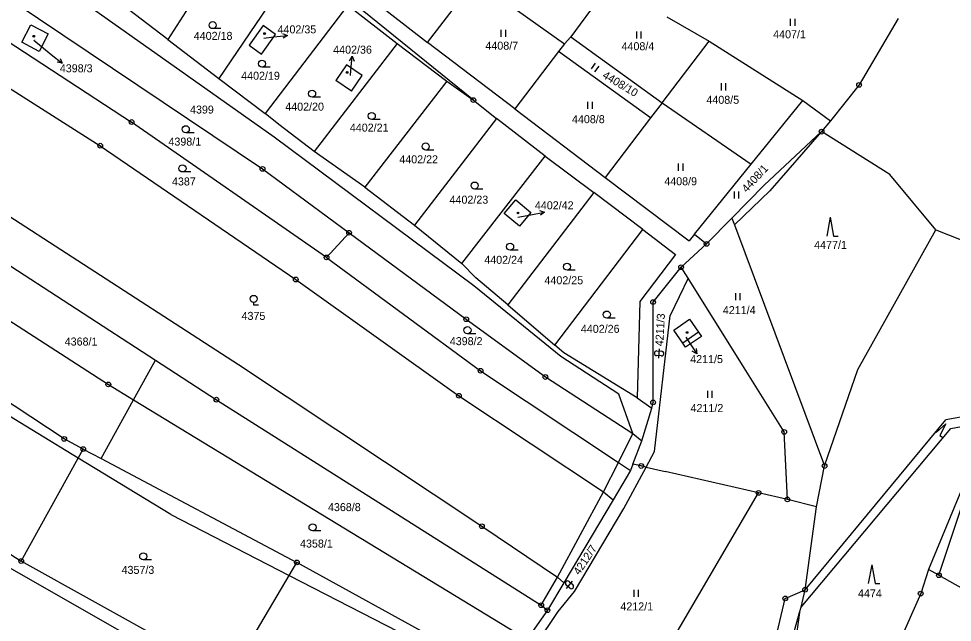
# Model space of a CAD drawing. Extents: x -593183 to -588034, y -1130415 to -1124994.
# Drawn here: x -589297.4 to -589099.1, y -1128985.4 to -1128857.1 of the extents above; entities that cross this region are included whole.
import ezdxf

# ---------------------------------------------------------------- set-up
doc = ezdxf.new("R2010")
doc.units = 0
for name, color, linetype in [('Vrstva 1', 7, 'Continuous'), ('Vrstva 16', 7, 'Continuous'), ('Vrstva 18', 7, 'Continuous'), ('Vrstva 19', 7, 'Continuous'), ('Vrstva 24', 7, 'Continuous'), ('Vrstva 25', 7, 'Continuous'), ('Vrstva 4', 7, 'Continuous')]:
    doc.layers.add(name, color=color, linetype=linetype)

msp = doc.modelspace()

# ---------------------------------------------------------------- linework, layer by layer
at = {"layer": 'Vrstva 1'}
for p, q in [((-589250.93, -1128838.36), (-589265.7, -1128861.57)), ((-589238.85, -1128846.17), (-589254.93, -1128869.82)), ((-589229.45, -1128847.46), (-589210.59, -1128862.2)), ((-589210.59, -1128862.2), (-589200.47, -1128848.97)), ((-589200.47, -1128848.97), (-589181.46, -1128862.45)), ((-589171.32, -1128849), (-589180.15, -1128861)), ((-589243.13, -1128882.29), (-589289.54, -1128849.47)), ((-589265.7, -1128861.57), (-589277.07, -1128852.82)), ((-589298.59, -1128853.49), (-589245.62, -1128889.03)), ((-589227.48, -1128854.24), (-589245.07, -1128877.28)), ((-589227.48, -1128854.24), (-589217.02, -1128862.41)), ((-589159.69, -1128856.73), (-589150.75, -1128861.89)), ((-589110.58, -1128857.09), (-589118.86, -1128871.2)), ((-589296.78, -1128862.13), (-589294.86, -1128858.42)), ((-589294.86, -1128858.42), (-589291.16, -1128860.34)), ((-589245.45, -1128858.6), (-589248.46, -1128862.72)), ((-589242.84, -1128860.51), (-589245.45, -1128858.6)), ((-589302.84, -1128859.92), (-589273.42, -1128879.07)), ((-589291.16, -1128860.34), (-589293.08, -1128864.09)), ((-589245.85, -1128864.63), (-589242.84, -1128860.51)), ((-589180.15, -1128861), (-589181.46, -1128862.45)), ((-589180.15, -1128861), (-589160.74, -1128874.99)), ((-589293.08, -1128864.09), (-589296.78, -1128862.13)), ((-589265.7, -1128861.57), (-589254.93, -1128869.82)), ((-589248.46, -1128862.72), (-589245.85, -1128864.63)), ((-589217.02, -1128862.41), (-589234.61, -1128885.34)), ((-589217.02, -1128862.41), (-589206.49, -1128870.36)), ((-589192.01, -1128876.26), (-589210.59, -1128862.2)), ((-589181.46, -1128862.45), (-589182.72, -1128864.07)), ((-589160.74, -1128874.99), (-589150.75, -1128861.89)), ((-589150.75, -1128861.89), (-589130.85, -1128874.52)), ((-589182.72, -1128864.07), (-589192.01, -1128876.26)), ((-589163.16, -1128878.16), (-589182.72, -1128864.07)), ((-589307.55, -1128866.71), (-589280.08, -1128884.1)), ((-589227.76, -1128866.89), (-589230.07, -1128870.22)), ((-589224.43, -1128869.2), (-589227.76, -1128866.89)), ((-589254.93, -1128869.82), (-589245.07, -1128877.28)), ((-589226.74, -1128872.53), (-589230.07, -1128870.22)), ((-589226.74, -1128872.53), (-589224.43, -1128869.2)), ((-589206.49, -1128870.36), (-589223.88, -1128892.94)), ((-589206.49, -1128870.36), (-589200.82, -1128874.43)), ((-589118.86, -1128871.2), (-589124.97, -1128878.81)), ((-589200.82, -1128874.43), (-589195.91, -1128878.31)), ((-589160.74, -1128874.99), (-589163.16, -1128878.16)), ((-589160.74, -1128874.99), (-589141.77, -1128888.02)), ((-589141.77, -1128888.02), (-589130.85, -1128874.52)), ((-589130.85, -1128874.52), (-589124.97, -1128878.81)), ((-589192.01, -1128876.26), (-589172.84, -1128890.86)), ((-589242.13, -1128879.59), (-589245.07, -1128877.28)), ((-589195.91, -1128878.31), (-589213.33, -1128900.99)), ((-589185.56, -1128886.31), (-589195.91, -1128878.31)), ((-589163.16, -1128878.16), (-589172.84, -1128890.86)), ((-589124.97, -1128878.81), (-589126.83, -1128881.12)), ((-589232.02, -1128907.85), (-589273.42, -1128879.07)), ((-589234.61, -1128885.34), (-589242.13, -1128879.59)), ((-589200.7, -1128913.85), (-589243.13, -1128882.29)), ((-589139.06, -1128892.52), (-589126.83, -1128881.12)), ((-589112.36, -1128890.21), (-589126.83, -1128881.12)), ((-589280.08, -1128884.1), (-589238.54, -1128912.53)), ((-589319.73, -1128885.91), (-589250.74, -1128930.56)), ((-589223.88, -1128892.94), (-589234.61, -1128885.34)), ((-589203.24, -1128909.11), (-589185.56, -1128886.31)), ((-589185.56, -1128886.31), (-589175.26, -1128894.08)), ((-589153.81, -1128902.91), (-589141.77, -1128888.02)), ((-589245.62, -1128889.03), (-589227.23, -1128902.61)), ((-589172.84, -1128890.86), (-589154.97, -1128904.35)), ((-589102.58, -1128901.99), (-589112.36, -1128890.21)), ((-589145.89, -1128899.5), (-589139.06, -1128892.52)), ((-589324.41, -1128893.28), (-589268.34, -1128929.68)), ((-589223.88, -1128892.94), (-589213.33, -1128900.99)), ((-589175.26, -1128894.08), (-589193.47, -1128917.91)), ((-589164.84, -1128901.93), (-589175.26, -1128894.08)), ((-589194.25, -1128898.54), (-589191.83, -1128895.6)), ((-589191.83, -1128895.6), (-589188.61, -1128898.3)), ((-589191.03, -1128901.21), (-589194.25, -1128898.54)), ((-589188.61, -1128898.3), (-589191.03, -1128901.21)), ((-589151.27, -1128904.96), (-589145.89, -1128899.5)), ((-589145.89, -1128899.5), (-589145.35, -1128900.93)), ((-589329.89, -1128901.59), (-589278.37, -1128934.83)), ((-589227.23, -1128902.61), (-589232.02, -1128907.85)), ((-589227.23, -1128902.61), (-589202.34, -1128920.97)), ((-589213.33, -1128900.99), (-589203.24, -1128909.11)), ((-589183.5, -1128926.48), (-589164.84, -1128901.93)), ((-589164.84, -1128901.93), (-589157.9, -1128907.2)), ((-589145.35, -1128900.93), (-589126.2, -1128952.15)), ((-589119.16, -1128931.67), (-589102.58, -1128901.99)), ((-589102.58, -1128901.99), (-589062.68, -1128917.72)), ((-589153.81, -1128902.91), (-589154.97, -1128904.35)), ((-589153.81, -1128902.91), (-589151.27, -1128904.96)), ((-589156.68, -1128909.91), (-589151.27, -1128904.96)), ((-589232.02, -1128907.85), (-589199.3, -1128931.91)), ((-589157.9, -1128907.2), (-589165.46, -1128917.22)), ((-589200.32, -1128912.19), (-589203.24, -1128909.11)), ((-589162.65, -1128917.33), (-589156.68, -1128909.91)), ((-589155.21, -1128912.26), (-589156.68, -1128909.91)), ((-589238.54, -1128912.53), (-589203.89, -1128937.23)), ((-589193.47, -1128917.91), (-589200.32, -1128912.19)), ((-589155.21, -1128912.26), (-589159, -1128920.19)), ((-589143.64, -1128930.76), (-589155.21, -1128912.26)), ((-589182.21, -1128928.9), (-589200.7, -1128913.85)), ((-589193.47, -1128917.91), (-589183.5, -1128926.48)), ((-589165.46, -1128917.22), (-589166.02, -1128937.68)), ((-589162.63, -1128938.64), (-589162.65, -1128917.33)), ((-589162.31, -1128949.07), (-589159, -1128920.19)), ((-589287.74, -1128946.4), (-589325.38, -1128921.65)), ((-589202.34, -1128920.97), (-589185.53, -1128933.24)), ((-589158.22, -1128923.29), (-589154.88, -1128920.99)), ((-589154.88, -1128920.99), (-589152.98, -1128923.75)), ((-589156.32, -1128926.05), (-589158.22, -1128923.29)), ((-589152.98, -1128923.75), (-589156.32, -1128926.05)), ((-589181.6, -1128928.1), (-589183.5, -1128926.48)), ((-589166.02, -1128937.68), (-589181.6, -1128928.1)), ((-589273.01, -1128938.09), (-589268.34, -1128929.68)), ((-589268.34, -1128929.68), (-589255.42, -1128938.06)), ((-589250.74, -1128930.56), (-589199.01, -1128964.96)), ((-589169.95, -1128936.91), (-589182.21, -1128928.9)), ((-589199.3, -1128931.91), (-589170.02, -1128951.39)), ((-589134.79, -1128944.91), (-589143.64, -1128930.76)), ((-589126.2, -1128952.15), (-589119.16, -1128931.67)), ((-589185.53, -1128933.24), (-589166.94, -1128945.25)), ((-589278.37, -1128934.83), (-589273.01, -1128938.09)), ((-589279.93, -1128950.56), (-589273.01, -1128938.09)), ((-589273.01, -1128938.09), (-589191.44, -1128987.75)), ((-589255.42, -1128938.06), (-589186.4, -1128981.72)), ((-589203.89, -1128937.23), (-589173.15, -1128957.65)), ((-589166.94, -1128945.25), (-589169.95, -1128936.91)), ((-589166.02, -1128937.68), (-589162.94, -1128939.9)), ((-589165.02, -1128946.83), (-589162.94, -1128939.9)), ((-589162.94, -1128939.9), (-589162.63, -1128938.64)), ((-589088.17, -1128940.13), (-589100.45, -1128942.31)), ((-589130.34, -1128978.43), (-589100.45, -1128942.31)), ((-589099.38, -1128944.15), (-589087.23, -1128941.99)), ((-589131.2, -1128982.16), (-589099.38, -1128944.15)), ((-589339.02, -1128945.58), (-589296.88, -1128972.35)), ((-589283.71, -1128948.55), (-589287.74, -1128946.4)), ((-589166.94, -1128945.25), (-589165.02, -1128946.83)), ((-589134.11, -1128959.26), (-589134.79, -1128944.91)), ((-589166.94, -1128951.74), (-589165.02, -1128946.83)), ((-589284.78, -1128950.48), (-589283.71, -1128948.55)), ((-589283.71, -1128948.55), (-589279.93, -1128950.56)), ((-589164.1, -1128952.39), (-589162.31, -1128949.07)), ((-589296.88, -1128972.35), (-589284.78, -1128950.48)), ((-589279.93, -1128950.56), (-589238.31, -1128972.65)), ((-589170.02, -1128951.39), (-589167.47, -1128953.09)), ((-589166.94, -1128951.74), (-589167.47, -1128953.09)), ((-589165.16, -1128952.15), (-589166.94, -1128951.74)), ((-589164.1, -1128952.39), (-589165.16, -1128952.15)), ((-589127.9, -1128960.8), (-589126.2, -1128952.15)), ((-589167.47, -1128953.09), (-589171.15, -1128959.31)), ((-589168.83, -1128961.21), (-589164.1, -1128952.39)), ((-589164.1, -1128952.39), (-589160.09, -1128953.31)), ((-589140.24, -1128957.86), (-589160.09, -1128953.31)), ((-589095.74, -1128953.95), (-589104.15, -1128974.11)), ((-589101.92, -1128975.37), (-589094.44, -1128952.79)), ((-589173.15, -1128957.65), (-589171.15, -1128959.31)), ((-589169.37, -1129007.65), (-589140.24, -1128957.86)), ((-589134.11, -1128959.26), (-589140.24, -1128957.86)), ((-589171.15, -1128959.31), (-589181.57, -1128976.94)), ((-589127.9, -1128960.8), (-589134.11, -1128959.26)), ((-589179.31, -1128978.78), (-589168.83, -1128961.21)), ((-589130.34, -1128978.43), (-589127.9, -1128960.8)), ((-589315.34, -1128964.67), (-589254.2, -1128999.51)), ((-589199.01, -1128964.96), (-589182.94, -1128975.79)), ((-589252.67, -1128996.93), (-589296.88, -1128972.35)), ((-589239.93, -1128975.38), (-589238.31, -1128972.65)), ((-589195.33, -1128996.27), (-589238.31, -1128972.65)), ((-589104.15, -1128974.11), (-589105.79, -1128979.27)), ((-589101.92, -1128975.37), (-589104.15, -1128974.11)), ((-589252.67, -1128996.93), (-589239.93, -1128975.38)), ((-589182.94, -1128975.79), (-589181.57, -1128976.94)), ((-589101.92, -1128975.37), (-589090.21, -1128981.97)), ((-589181.57, -1128976.94), (-589185.08, -1128982.78)), ((-589182.83, -1128983.05), (-589179.31, -1128978.78)), ((-589134.55, -1128980.27), (-589130.34, -1128978.43)), ((-589131.2, -1128982.16), (-589130.34, -1128978.43)), ((-589105.79, -1128979.27), (-589116.73, -1129003.87)), ((-589186.4, -1128981.72), (-589185.08, -1128982.78)), ((-589140.03, -1129003.54), (-589134.55, -1128980.27)), ((-589185.08, -1128982.78), (-589189.62, -1128989.22)), ((-589187.91, -1128990.62), (-589182.83, -1128983.05)), ((-589137.45, -1129004.34), (-589131.5, -1128983.3)), ((-589131.5, -1128983.3), (-589132.97, -1128993.62)), ((-589131.5, -1128983.3), (-589131.2, -1128982.16))]:
    msp.add_line(p, q, dxfattribs=at)
at = {"layer": 'Vrstva 16'}
for p, q in [((-589245.33, -1128861.23), (-589243.3, -1128861)), ((-589294.2, -1128861.66), (-589290.49, -1128864.7)), ((-589226.94, -1128869.22), (-589226.83, -1128868.1)), ((-589191.35, -1128899.3), (-589188.62, -1128898.77)), ((-589155.68, -1128924.77), (-589155.02, -1128925.79))]:
    msp.add_line(p, q, dxfattribs=at)
at = {"layer": 'Vrstva 24'}
for centre, radius in [((-589118.86, -1128871.2), 0.5), ((-589118.86, -1128871.2), 0.0327), ((-589200.82, -1128874.43), 0.5), ((-589200.82, -1128874.43), 0.0327), ((-589273.42, -1128879.07), 0.5), ((-589273.42, -1128879.07), 0.0327), ((-589126.83, -1128881.12), 0.5), ((-589126.83, -1128881.12), 0.0327), ((-589280.08, -1128884.1), 0.5), ((-589280.08, -1128884.1), 0.0327), ((-589245.62, -1128889.03), 0.5), ((-589245.62, -1128889.03), 0.0327), ((-589227.23, -1128902.61), 0.5), ((-589227.23, -1128902.61), 0.0327), ((-589151.27, -1128904.96), 0.5), ((-589151.27, -1128904.96), 0.0327), ((-589232.02, -1128907.85), 0.5), ((-589232.02, -1128907.85), 0.0327), ((-589156.68, -1128909.91), 0.5), ((-589156.68, -1128909.91), 0.0327), ((-589238.54, -1128912.53), 0.5), ((-589238.54, -1128912.53), 0.0327), ((-589162.65, -1128917.33), 0.5), ((-589162.65, -1128917.33), 0.0327), ((-589202.34, -1128920.97), 0.5), ((-589202.34, -1128920.97), 0.0327), ((-589199.3, -1128931.91), 0.5), ((-589199.3, -1128931.91), 0.0327), ((-589278.37, -1128934.83), 0.5), ((-589185.53, -1128933.24), 0.5), ((-589185.53, -1128933.24), 0.0327), ((-589278.37, -1128934.83), 0.0327), ((-589255.42, -1128938.06), 0.5), ((-589255.42, -1128938.06), 0.0327), ((-589203.89, -1128937.23), 0.5), ((-589203.89, -1128937.23), 0.0327), ((-589162.63, -1128938.64), 0.5), ((-589162.63, -1128938.64), 0.0327), ((-589134.79, -1128944.91), 0.5), ((-589287.74, -1128946.4), 0.5), ((-589287.74, -1128946.4), 0.0327), ((-589134.79, -1128944.91), 0.0327), ((-589283.71, -1128948.55), 0.5), ((-589283.71, -1128948.55), 0.0327), ((-589165.16, -1128952.15), 0.5), ((-589165.16, -1128952.15), 0.0327), ((-589126.2, -1128952.15), 0.5), ((-589126.2, -1128952.15), 0.0327), ((-589140.24, -1128957.86), 0.5), ((-589140.24, -1128957.86), 0.0327), ((-589134.11, -1128959.26), 0.5), ((-589134.11, -1128959.26), 0.0327), ((-589199.01, -1128964.96), 0.5), ((-589199.01, -1128964.96), 0.0327), ((-589296.88, -1128972.35), 0.5), ((-589238.31, -1128972.65), 0.5), ((-589296.88, -1128972.35), 0.0327), ((-589238.31, -1128972.65), 0.0327), ((-589101.92, -1128975.37), 0.5), ((-589101.92, -1128975.37), 0.0327), ((-589130.34, -1128978.43), 0.5), ((-589134.55, -1128980.27), 0.5), ((-589130.34, -1128978.43), 0.0327), ((-589105.79, -1128979.27), 0.5), ((-589105.79, -1128979.27), 0.0327), ((-589186.4, -1128981.72), 0.5), ((-589186.4, -1128981.72), 0.0327), ((-589134.55, -1128980.27), 0.0327), ((-589185.08, -1128982.78), 0.5), ((-589185.08, -1128982.78), 0.0327)]:
    msp.add_circle(centre, radius, dxfattribs=at)
at = {"layer": 'Vrstva 25'}
for p, q in [((-589133.49, -1128857.15), (-589133.49, -1128858.65)), ((-589132.47, -1128858.65), (-589132.47, -1128857.15)), ((-589254.46, -1128859.24), (-589256.21, -1128859.24)), ((-589243.3, -1128861), (-589240.32, -1128860.66)), ((-589194.97, -1128859.48), (-589194.97, -1128860.98)), ((-589193.95, -1128860.98), (-589193.95, -1128859.48)), ((-589166.16, -1128859.81), (-589166.16, -1128861.31)), ((-589165.14, -1128861.31), (-589165.14, -1128859.81)), ((-589290.49, -1128864.7), (-589288.17, -1128866.6)), ((-589226.83, -1128868.1), (-589226.55, -1128865.11)), ((-589174.95, -1128866.58), (-589175.83, -1128867.8)), ((-589243.99, -1128867.43), (-589245.74, -1128867.43)), ((-589175, -1128868.4), (-589174.12, -1128867.18)), ((-589148.19, -1128870.85), (-589148.19, -1128872.35)), ((-589147.17, -1128872.35), (-589147.17, -1128870.85)), ((-589233.33, -1128873.8), (-589235.08, -1128873.8)), ((-589176.55, -1128874.79), (-589176.55, -1128876.29)), ((-589175.53, -1128876.29), (-589175.53, -1128874.79)), ((-589220.65, -1128878.54), (-589222.4, -1128878.54)), ((-589260.17, -1128881.35), (-589261.92, -1128881.35)), ((-589209.19, -1128885.02), (-589210.94, -1128885.02)), ((-589157.3, -1128887.92), (-589157.3, -1128889.42)), ((-589156.28, -1128889.42), (-589156.28, -1128887.92)), ((-589260.87, -1128889.69), (-589262.62, -1128889.69)), ((-589198.8, -1128893.32), (-589200.55, -1128893.32)), ((-589145.42, -1128893.81), (-589145.42, -1128895.31)), ((-589144.4, -1128895.31), (-589144.4, -1128893.81)), ((-589188.62, -1128898.77), (-589185.68, -1128898.19)), ((-589125.02, -1128899.32), (-589125.76, -1128903.32)), ((-589125.02, -1128899.32), (-589124.29, -1128903.32)), ((-589124.29, -1128903.32), (-589123.29, -1128903.32)), ((-589191.27, -1128906.3), (-589193.02, -1128906.3)), ((-589179.17, -1128910.56), (-589180.92, -1128910.56)), ((-589145.15, -1128915.45), (-589145.15, -1128916.95)), ((-589144.12, -1128916.95), (-589144.12, -1128915.45)), ((-589247.5, -1128917.4), (-589247.5, -1128917.9)), ((-589247.5, -1128917.9), (-589246.48, -1128917.9)), ((-589170.72, -1128920.73), (-589172.47, -1128920.73)), ((-589200.32, -1128924.05), (-589202.07, -1128924.05)), ((-589155.02, -1128925.79), (-589153.38, -1128928.3)), ((-589161.83, -1128927.7), (-589160.83, -1128927.76)), ((-589161.42, -1128929.23), (-589161.3, -1128927.23)), ((-589160.89, -1128928.76), (-589161.89, -1128928.7)), ((-589151.11, -1128936.18), (-589151.11, -1128937.68)), ((-589150.09, -1128937.68), (-589150.09, -1128936.18)), ((-589100.44, -1128943.22), (-589102.47, -1128945.04)), ((-589100.44, -1128943.22), (-589101.7, -1128945.64)), ((-589101.7, -1128945.64), (-589101.17, -1128946.05)), ((-589233.24, -1128965.93), (-589234.99, -1128965.93)), ((-589269.21, -1128972.1), (-589270.96, -1128972.1)), ((-589116.2, -1128973.14), (-589116.94, -1128977.14)), ((-589116.2, -1128973.14), (-589115.47, -1128977.14)), ((-589180.36, -1128978.11), (-589181.11, -1128977.45)), ((-589181.06, -1128978.15), (-589179.74, -1128976.65)), ((-589180.45, -1128976.7), (-589179.7, -1128977.35)), ((-589115.47, -1128977.14), (-589114.47, -1128977.14)), ((-589166.76, -1128978.46), (-589166.76, -1128979.96)), ((-589165.73, -1128979.96), (-589165.73, -1128978.46))]:
    msp.add_line(p, q, dxfattribs=at)
for points in [[(-589241.37, -1128860.28), (-589240.32, -1128860.66), (-589241.26, -1128861.27)], [(-589288.63, -1128865.58), (-589288.17, -1128866.6), (-589289.26, -1128866.35)], [(-589227.14, -1128866.06), (-589226.55, -1128865.11), (-589226.14, -1128866.16)], [(-589186.75, -1128897.89), (-589185.68, -1128898.19), (-589186.56, -1128898.88)], [(-589153.51, -1128927.19), (-589153.38, -1128928.3), (-589154.35, -1128927.74)]]:
    msp.add_lwpolyline(points, dxfattribs=at)
for centre, radius in [((-589256.21, -1128858.49), 0.75), ((-589294.21, -1128860.84), 0.175), ((-589294.21, -1128860.84), 0.15), ((-589245.19, -1128860.27), 0.175), ((-589245.19, -1128860.27), 0.15), ((-589245.74, -1128866.68), 0.75), ((-589227.65, -1128868.54), 0.175), ((-589227.65, -1128868.54), 0.15), ((-589235.08, -1128873.05), 0.75), ((-589222.4, -1128877.79), 0.75), ((-589261.92, -1128880.6), 0.75), ((-589210.94, -1128884.27), 0.75), ((-589262.62, -1128888.94), 0.75), ((-589200.55, -1128892.57), 0.75), ((-589191.35, -1128898.4), 0.175), ((-589191.35, -1128898.4), 0.15), ((-589193.02, -1128905.55), 0.75), ((-589180.92, -1128909.81), 0.75), ((-589247.5, -1128916.65), 0.75), ((-589172.47, -1128919.98), 0.75), ((-589202.07, -1128923.3), 0.75), ((-589155.41, -1128923.79), 0.175), ((-589155.41, -1128923.79), 0.15), ((-589234.99, -1128965.18), 0.75), ((-589270.96, -1128971.35), 0.75)]:
    msp.add_circle(centre, radius, dxfattribs=at)
for centre, start, end in [((-589161.86, -1128928.2), 86.651, 176.651), ((-589161.86, -1128928.2), 176.651, 266.651), ((-589160.86, -1128928.26), 266.651, 356.651), ((-589160.86, -1128928.26), 356.651, 86.651), ((-589180.78, -1128977.07), 138.7614, 228.7614), ((-589180.78, -1128977.07), 48.7614, 138.7614), ((-589180.03, -1128977.73), 228.7614, 318.7614), ((-589180.03, -1128977.73), 318.7614, 48.7614)]:
    msp.add_arc(centre, 0.5, start, end, dxfattribs=at)
at = {"layer": 'Vrstva 4'}
for p, q in [((-589200.82, -1128874.43), (-589228.49, -1128852.01)), ((-589126.83, -1128881.12), (-589137.85, -1128893.71)), ((-589137.85, -1128893.71), (-589145.35, -1128900.93)), ((-589152.98, -1128923.75), (-589152.38, -1128924.62)), ((-589155.72, -1128926.92), (-589156.32, -1128926.05)), ((-589152.38, -1128924.62), (-589155.72, -1128926.92)), ((-589284.78, -1128950.48), (-589308.74, -1128935.9)), ((-589170.02, -1128951.39), (-589166.94, -1128945.25)), ((-589265.13, -1128962.44), (-589284.78, -1128950.48)), ((-589173.15, -1128957.65), (-589170.02, -1128951.39)), ((-589182.94, -1128975.79), (-589173.15, -1128957.65)), ((-589265.13, -1128962.44), (-589239.93, -1128975.38)), ((-589239.93, -1128975.38), (-589198.58, -1128996.62)), ((-589186.4, -1128981.72), (-589182.94, -1128975.79))]:
    msp.add_line(p, q, dxfattribs=at)

# ---------------------------------------------------------------- texts
at = {"layer": 'Vrstva 16'}
for s, p in [('4402/35', (-589242.42, -1128860.24)), ('4402/35', (-589242.42, -1128860.24)), ('4402/36', (-589230.6, -1128864.55)), ('4402/36', (-589230.6, -1128864.55)), ('4398/3', (-589288.68, -1128868.51)), ('4402/42', (-589187.75, -1128897.61)), ('4402/42', (-589187.75, -1128897.61)), ('4211/5', (-589154.75, -1128930.29))]:
    msp.add_text(s, height=1.7, dxfattribs=at).set_placement(p)
at = {"layer": 'Vrstva 18'}
for s, p in [('4402/18', (-589260.22, -1128861.62)), ('4407/1', (-589137.13, -1128861.28)), ('4408/7', (-589198.26, -1128863.7)), ('4408/4', (-589169.34, -1128863.82)), ('4402/19', (-589250.15, -1128870.09)), ('4402/20', (-589240.78, -1128876.66)), ('4408/5', (-589151.31, -1128875.2)), ('4399', (-589261.02, -1128877.28)), ('4408/8', (-589179.87, -1128879.32)), ('4402/21', (-589227.06, -1128881.11)), ('4398/1', (-589265.6, -1128884.08)), ('4402/22', (-589216.55, -1128887.85)), ('4387', (-589264.85, -1128892.55)), ('4408/9', (-589160.26, -1128892.51)), ('4402/23', (-589205.88, -1128896.42)), ('4477/1', (-589128.42, -1128906.03)), ('4402/24', (-589198.5, -1128909.2)), ('4402/25', (-589185.72, -1128913.54)), ('4211/4', (-589147.82, -1128919.88)), ('4375', (-589250.07, -1128921.11)), ('4402/26', (-589177.98, -1128923.86)), ('4368/1', (-589287.64, -1128926.56)), ('4398/2', (-589205.83, -1128926.48)), ('4211/2', (-589154.68, -1128940.69)), ('4368/8', (-589231.71, -1128961.74)), ('4358/1', (-589237.64, -1128969.48)), ('4357/3', (-589275.56, -1128975.07)), ('4474', (-589119.1, -1128980.05)), ('4212/1', (-589169.59, -1128982.83))]:
    msp.add_text(s, height=1.7, dxfattribs=at).set_placement(p)
for s, rotation, p in [('4408/10', 329.0211, (-589173.55, -1128869.57)), ('4408/1', 47.4456, (-589142.74, -1128894.18)), ('4211/3', 86.8221, (-589160.5, -1128926.74)), ('4212/7', 56.3278, (-589178.32, -1128975.44))]:
    msp.add_text(s, height=1.7, rotation=rotation, dxfattribs=at).set_placement(p)
at = {"layer": 'Vrstva 19'}
for s, p in [('4402/35', (-589245.33, -1128861.23)), ('4398/3', (-589294.21, -1128861.66)), ('4402/36', (-589226.94, -1128869.22)), ('4402/42', (-589191.35, -1128899.3)), ('4211/5', (-589155.69, -1128924.77))]:
    msp.add_text(s, height=0.1, dxfattribs=at).set_placement(p)

doc.saveas('drawing.dxf')
